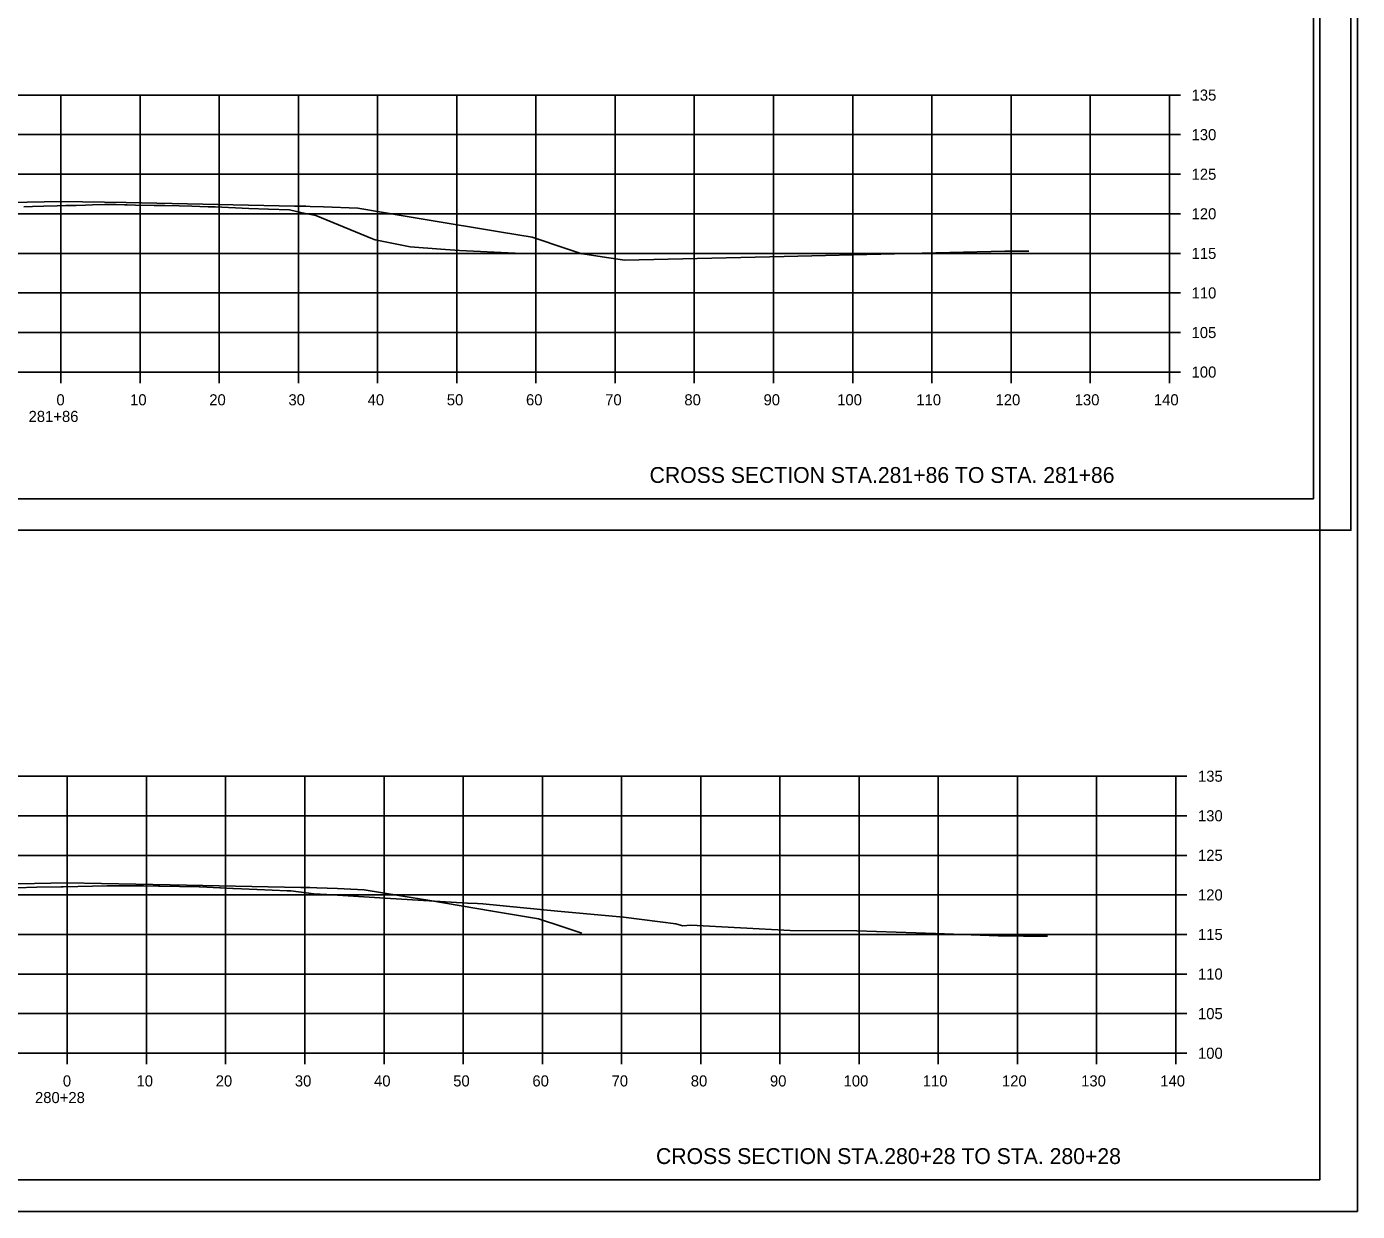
# Model space of a CAD drawing. Extents: x 1175611 to 1176402, y -433344 to -416213.
# Drawn here: x 1176207.8 to 1176375.8, y -418621.6 to -418471.9 of the extents above; entities that cross this region are included whole.
import ezdxf

# ---------------------------------------------------------------- set-up
doc = ezdxf.new("R2010")
doc.units = 0
doc.layers.add('R_No Plot', color=7, linetype='Continuous')

msp = doc.modelspace()

# ---------------------------------------------------------------- linework, layer by layer
at = {"layer": 'R_No Plot'}
for p, q in [((1176370.26, -418531.52), (1176370.26, -418326.06)), ((1176371.07, -418617.58), (1176371.07, -418412.12)), ((1176072.08, -418480.52), (1176352.08, -418480.52)), ((1176212.08, -418515.52), (1176212.08, -418480.52)), ((1176222.08, -418515.52), (1176222.08, -418480.52)), ((1176232.08, -418515.52), (1176232.08, -418480.52)), ((1176242.08, -418515.52), (1176242.08, -418480.52)), ((1176252.08, -418515.52), (1176252.08, -418480.52)), ((1176262.08, -418515.52), (1176262.08, -418480.52)), ((1176272.08, -418515.52), (1176272.08, -418480.52)), ((1176282.08, -418515.52), (1176282.08, -418480.52)), ((1176292.08, -418515.52), (1176292.08, -418480.52)), ((1176302.08, -418515.52), (1176302.08, -418480.52)), ((1176312.08, -418515.52), (1176312.08, -418480.52)), ((1176322.08, -418515.52), (1176322.08, -418480.52)), ((1176332.08, -418515.52), (1176332.08, -418480.52)), ((1176342.08, -418515.52), (1176342.08, -418480.52)), ((1176352.08, -418515.52), (1176352.08, -418480.52)), ((1176352.08, -418515.52), (1176352.08, -418480.52)), ((1176353.48, -418480.52), (1176352.08, -418480.52)), ((1176072.08, -418485.52), (1176352.08, -418485.52)), ((1176353.48, -418485.52), (1176352.08, -418485.52)), ((1176072.08, -418490.52), (1176352.08, -418490.52)), ((1176353.48, -418490.52), (1176352.08, -418490.52)), ((1176072.08, -418495.52), (1176352.08, -418495.52)), ((1176353.48, -418495.52), (1176352.08, -418495.52)), ((1176072.08, -418500.52), (1176352.08, -418500.52)), ((1176353.48, -418500.52), (1176352.08, -418500.52)), ((1176072.08, -418505.52), (1176352.08, -418505.52)), ((1176353.48, -418505.52), (1176352.08, -418505.52)), ((1176072.08, -418510.52), (1176352.08, -418510.52)), ((1176353.48, -418510.52), (1176352.08, -418510.52)), ((1176072.08, -418515.52), (1176352.08, -418515.52)), ((1176072.08, -418515.52), (1176352.08, -418515.52)), ((1176212.08, -418516.92), (1176212.08, -418515.52)), ((1176222.08, -418516.92), (1176222.08, -418515.52)), ((1176232.08, -418516.92), (1176232.08, -418515.52)), ((1176242.08, -418516.92), (1176242.08, -418515.52)), ((1176252.08, -418516.92), (1176252.08, -418515.52)), ((1176262.08, -418516.92), (1176262.08, -418515.52)), ((1176272.08, -418516.92), (1176272.08, -418515.52)), ((1176282.08, -418516.92), (1176282.08, -418515.52)), ((1176292.08, -418516.92), (1176292.08, -418515.52)), ((1176302.08, -418516.92), (1176302.08, -418515.52)), ((1176312.08, -418516.92), (1176312.08, -418515.52)), ((1176322.08, -418516.92), (1176322.08, -418515.52)), ((1176332.08, -418516.92), (1176332.08, -418515.52)), ((1176342.08, -418516.92), (1176342.08, -418515.52)), ((1176352.08, -418516.92), (1176352.08, -418515.52)), ((1176353.48, -418515.52), (1176352.08, -418515.52)), ((1176370.26, -418531.52), (1176054.08, -418531.52)), ((1176041.68, -418535.5), (1176375.01, -418535.5)), ((1176072.89, -418566.58), (1176352.89, -418566.58)), ((1176212.89, -418601.58), (1176212.89, -418566.58)), ((1176222.89, -418601.58), (1176222.89, -418566.58)), ((1176232.89, -418601.58), (1176232.89, -418566.58)), ((1176242.89, -418601.58), (1176242.89, -418566.58)), ((1176252.89, -418601.58), (1176252.89, -418566.58)), ((1176262.89, -418601.58), (1176262.89, -418566.58)), ((1176272.89, -418601.58), (1176272.89, -418566.58)), ((1176282.89, -418601.58), (1176282.89, -418566.58)), ((1176292.89, -418601.58), (1176292.89, -418566.58)), ((1176302.89, -418601.58), (1176302.89, -418566.58)), ((1176312.89, -418601.58), (1176312.89, -418566.58)), ((1176322.89, -418601.58), (1176322.89, -418566.58)), ((1176332.89, -418601.58), (1176332.89, -418566.58)), ((1176342.89, -418601.58), (1176342.89, -418566.58)), ((1176352.89, -418601.58), (1176352.89, -418566.58)), ((1176352.89, -418601.58), (1176352.89, -418566.58)), ((1176354.29, -418566.58), (1176352.89, -418566.58)), ((1176072.89, -418571.58), (1176352.89, -418571.58)), ((1176354.29, -418571.58), (1176352.89, -418571.58)), ((1176072.89, -418576.58), (1176352.89, -418576.58)), ((1176354.29, -418576.58), (1176352.89, -418576.58)), ((1176072.89, -418581.58), (1176352.89, -418581.58)), ((1176354.29, -418581.58), (1176352.89, -418581.58)), ((1176072.89, -418586.58), (1176352.89, -418586.58)), ((1176354.29, -418586.58), (1176352.89, -418586.58)), ((1176072.89, -418591.58), (1176352.89, -418591.58)), ((1176354.29, -418591.58), (1176352.89, -418591.58)), ((1176072.89, -418596.58), (1176352.89, -418596.58)), ((1176354.29, -418596.58), (1176352.89, -418596.58)), ((1176072.89, -418601.58), (1176352.89, -418601.58)), ((1176072.89, -418601.58), (1176352.89, -418601.58)), ((1176212.89, -418602.98), (1176212.89, -418601.58)), ((1176222.89, -418602.98), (1176222.89, -418601.58)), ((1176232.89, -418602.98), (1176232.89, -418601.58)), ((1176242.89, -418602.98), (1176242.89, -418601.58)), ((1176252.89, -418602.98), (1176252.89, -418601.58)), ((1176262.89, -418602.98), (1176262.89, -418601.58)), ((1176272.89, -418602.98), (1176272.89, -418601.58)), ((1176282.89, -418602.98), (1176282.89, -418601.58)), ((1176292.89, -418602.98), (1176292.89, -418601.58)), ((1176302.89, -418602.98), (1176302.89, -418601.58)), ((1176312.89, -418602.98), (1176312.89, -418601.58)), ((1176322.89, -418602.98), (1176322.89, -418601.58)), ((1176332.89, -418602.98), (1176332.89, -418601.58)), ((1176342.89, -418602.98), (1176342.89, -418601.58)), ((1176352.89, -418602.98), (1176352.89, -418601.58)), ((1176354.29, -418601.58), (1176352.89, -418601.58)), ((1176371.07, -418617.58), (1176054.89, -418617.58)), ((1176042.49, -418621.56), (1176375.82, -418621.56))]:
    msp.add_line(p, q, dxfattribs=at)
for points in [[(1176041.67, -418322.17), (1176375.01, -418322.17), (1176375.01, -418535.51), (1176041.67, -418535.51)], [(1176288, -418326.06), (1176288, -418335.94), (1176323.73, -418335.94), (1176323.73, -418338.86), (1176346.93, -418338.86), (1176346.93, -418362.08), (1176370.26, -418362.08), (1176370.26, -418531.52), (1176054.08, -418531.52), (1176054.08, -418326.06)], [(1176042.48, -418408.23), (1176375.82, -418408.23), (1176375.82, -418621.57), (1176042.48, -418621.57)], [(1176288.81, -418412.12), (1176288.81, -418422), (1176324.54, -418422), (1176324.54, -418424.92), (1176347.74, -418424.92), (1176347.74, -418448.14), (1176371.07, -418448.14), (1176371.07, -418617.58), (1176054.89, -418617.58), (1176054.89, -418412.12)]]:
    msp.add_lwpolyline(points, close=True, dxfattribs=at)
for points in [[(1176190.84, -418494.37), (1176212.08, -418493.95), (1176220.34, -418494.11), (1176241.58, -418494.54), (1176243.02, -418494.57), (1176243.58, -418494.58), (1176245.26, -418494.65), (1176249.58, -418494.82), (1176255.54, -418495.81), (1176257.85, -418496.2), (1176267.74, -418497.84), (1176271.58, -418498.48), (1176275.99, -418499.95), (1176277.87, -418500.58), (1176277.89, -418500.57)], [(1176207.39, -418494.65), (1176208.51, -418494.61), (1176209.89, -418494.55), (1176211.62, -418494.5), (1176212.7, -418494.47), (1176214.02, -418494.45), (1176215.2, -418494.43), (1176216.08, -418494.39), (1176217.61, -418494.35), (1176219.08, -418494.35), (1176220.13, -418494.37), (1176220.16, -418494.37), (1176220.43, -418494.39), (1176221.52, -418494.41), (1176223.88, -418494.45), (1176225.2, -418494.48), (1176227.03, -418494.51), (1176228.6, -418494.54), (1176229.62, -418494.59), (1176230.7, -418494.64), (1176231.24, -418494.65), (1176231.58, -418494.65), (1176235.81, -418494.83), (1176238.29, -418494.93), (1176240.96, -418495.03), (1176242.57, -418495.38), (1176244.29, -418495.74), (1176251.43, -418498.68), (1176251.63, -418498.76), (1176251.76, -418498.79), (1176256.19, -418499.69), (1176260.05, -418500), (1176262.44, -418500.17), (1176269.47, -418500.5), (1176269.8, -418500.52), (1176270.2, -418500.52), (1176277.69, -418500.53), (1176281.29, -418501.09), (1176283.31, -418501.39), (1176303.43, -418500.9), (1176331.3, -418500.25), (1176332.8, -418500.26), (1176334.33, -418500.26)], [(1176196.37, -418580.38), (1176212.89, -418580.05), (1176225.87, -418580.31), (1176242.39, -418580.64), (1176243.51, -418580.66), (1176244.39, -418580.68), (1176247.03, -418580.78), (1176250.39, -418580.92), (1176255.02, -418581.69), (1176258.66, -418582.3), (1176266.35, -418583.58), (1176272.39, -418584.59), (1176275.35, -418585.57), (1176277.86, -418586.41)], [(1176206.37, -418580.7), (1176209.05, -418580.6), (1176212.11, -418580.55), (1176212.36, -418580.54), (1176217.91, -418580.43), (1176218.07, -418580.43), (1176221.33, -418580.43), (1176221.5, -418580.43), (1176222.47, -418580.44), (1176222.51, -418580.44), (1176224.41, -418580.47), (1176224.56, -418580.47), (1176229.55, -418580.56), (1176229.66, -418580.56), (1176232.15, -418580.69), (1176232.25, -418580.7), (1176233.81, -418580.76), (1176233.88, -418580.76), (1176236.88, -418580.88), (1176240.65, -418581.05), (1176241.13, -418581.07), (1176244.04, -418581.44), (1176245.66, -418581.52), (1176253.02, -418582), (1176263.43, -418582.61), (1176264.68, -418582.66), (1176265.35, -418582.72), (1176274.79, -418583.64), (1176283.12, -418584.38), (1176287.77, -418584.97), (1176289.74, -418585.24), (1176290.63, -418585.49), (1176291.62, -418585.41), (1176304.18, -418586.09), (1176312.62, -418586.12), (1176322.53, -418586.44), (1176330.44, -418586.76), (1176333.65, -418586.81), (1176334.26, -418586.81), (1176336.68, -418586.81)]]:
    msp.add_lwpolyline(points, dxfattribs=at)

# ---------------------------------------------------------------- texts
for s, height, p in [('135', 1.4, (1176354.88, -418481.22)), ('130', 1.4, (1176354.88, -418486.22)), ('125', 1.4, (1176354.88, -418491.22)), ('120', 1.4, (1176354.88, -418496.22)), ('115', 1.4, (1176354.88, -418501.22)), ('110', 1.4, (1176354.88, -418506.22)), ('105', 1.4, (1176354.88, -418511.22)), ('100', 1.4, (1176354.88, -418516.22)), ('0', 1.4, (1176211.52, -418519.72)), ('10', 1.4, (1176220.82, -418519.72)), ('20', 1.4, (1176230.82, -418519.72)), ('30', 1.4, (1176240.82, -418519.72)), ('40', 1.4, (1176250.82, -418519.72)), ('50', 1.4, (1176260.82, -418519.72)), ('60', 1.4, (1176270.82, -418519.72)), ('70', 1.4, (1176280.82, -418519.72)), ('80', 1.4, (1176290.82, -418519.72)), ('90', 1.4, (1176300.82, -418519.72)), ('100', 1.4, (1176310.12, -418519.72)), ('110', 1.4, (1176320.12, -418519.72)), ('120', 1.4, (1176330.12, -418519.72)), ('130', 1.4, (1176340.12, -418519.72)), ('140', 1.4, (1176350.12, -418519.72)), ('281+86', 1.4, (1176208, -418521.82)), ('CROSS SECTION STA.281+86 TO STA. 281+86', 2, (1176286.43, -418529.52)), ('135', 1.4, (1176355.69, -418567.28)), ('130', 1.4, (1176355.69, -418572.28)), ('125', 1.4, (1176355.69, -418577.28)), ('120', 1.4, (1176355.69, -418582.28)), ('115', 1.4, (1176355.69, -418587.28)), ('110', 1.4, (1176355.69, -418592.28)), ('105', 1.4, (1176355.69, -418597.28)), ('100', 1.4, (1176355.69, -418602.28)), ('0', 1.4, (1176212.33, -418605.78)), ('10', 1.4, (1176221.63, -418605.78)), ('20', 1.4, (1176231.63, -418605.78)), ('30', 1.4, (1176241.63, -418605.78)), ('40', 1.4, (1176251.63, -418605.78)), ('50', 1.4, (1176261.63, -418605.78)), ('60', 1.4, (1176271.63, -418605.78)), ('70', 1.4, (1176281.63, -418605.78)), ('80', 1.4, (1176291.63, -418605.78)), ('90', 1.4, (1176301.63, -418605.78)), ('100', 1.4, (1176310.93, -418605.78)), ('110', 1.4, (1176320.93, -418605.78)), ('120', 1.4, (1176330.93, -418605.78)), ('130', 1.4, (1176340.93, -418605.78)), ('140', 1.4, (1176350.93, -418605.78)), ('280+28', 1.4, (1176208.81, -418607.88)), ('CROSS SECTION STA.280+28 TO STA. 280+28', 2, (1176287.24, -418615.58))]:
    msp.add_text(s, height=height, dxfattribs=at).set_placement(p)

doc.saveas('drawing.dxf')
